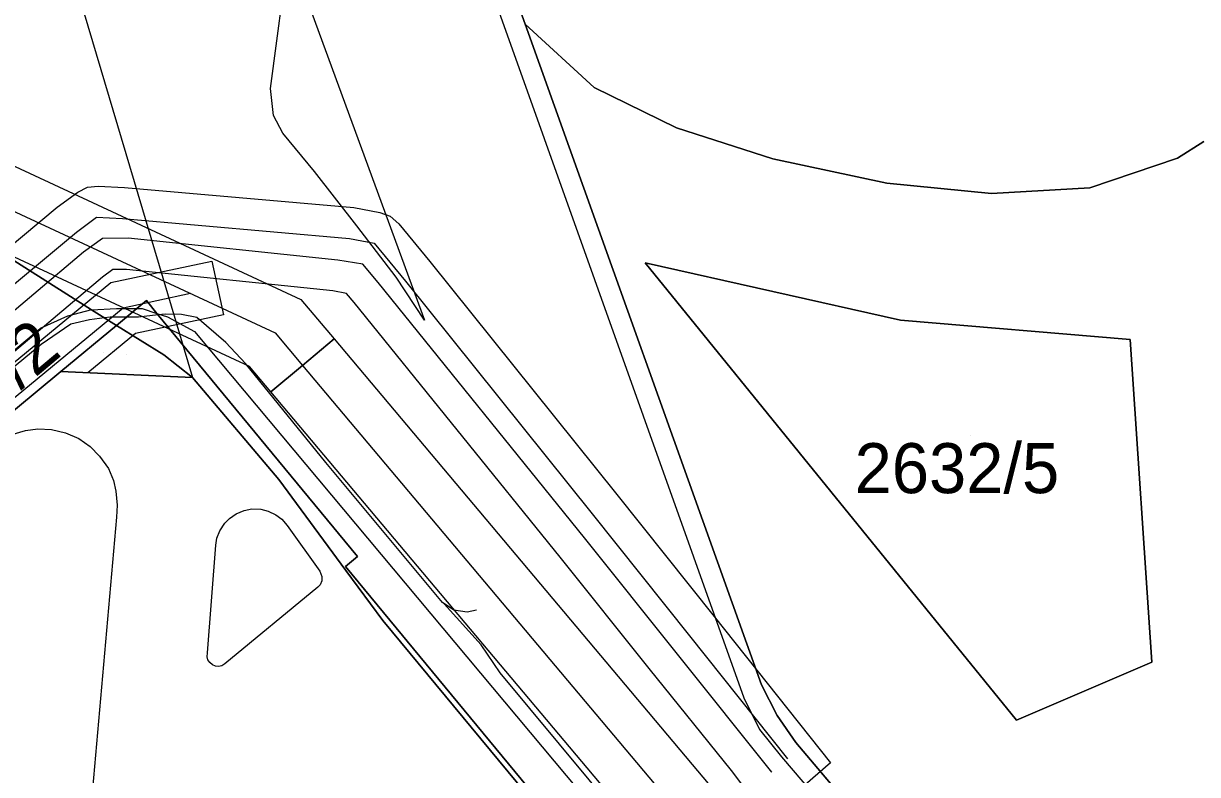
# Model space of a CAD drawing. Extents: x -263423 to -261326, y -1240067 to -1237864.
# Drawn here: x -262834.59 to -262787.65, y -1238832.17 to -1238802.14 of the extents above; entities that cross this region are included whole.
import ezdxf

# ---------------------------------------------------------------- set-up
doc = ezdxf.new("R2010")
doc.units = 0
for name, color, linetype in [('body_kn', 7, 'Continuous'), ('kladpar_druhypozemkov', 7, 'Continuous'), ('kladpar_hranice', 7, 'Continuous'), ('kladpar_parcelnecisla', 7, 'Continuous'), ('kladpar_plochy', 7, 'Continuous'), ('kladpar_sipky', 7, 'Continuous'), ('linie', 7, 'Continuous'), ('tarchy_linie', 7, 'Continuous'), ('zappar_hrandruhpozemk', 7, 'Continuous')]:
    doc.layers.add(name, color=color, linetype=linetype)

msp = doc.modelspace()

# ---------------------------------------------------------------- linework, layer by layer
at = {"layer": 'body_kn'}
for p, q in [((-262814.54, -1238802.17), (-262814.54, -1238802.17)), ((-262824.72, -1238804.74), (-262824.72, -1238804.74)), ((-262811.78, -1238804.7), (-262811.78, -1238804.7)), ((-262824.6, -1238805.82), (-262824.6, -1238805.82)), ((-262824.22, -1238806.52), (-262824.22, -1238806.52)), ((-262808.49, -1238806.31), (-262808.49, -1238806.31)), ((-262804.63, -1238807.55), (-262804.63, -1238807.55)), ((-262788.45, -1238807.53), (-262788.45, -1238807.53)), ((-262822.96, -1238808.06), (-262822.96, -1238808.06)), ((-262800.07, -1238808.53), (-262800.07, -1238808.53)), ((-262832.42, -1238808.88), (-262832.42, -1238808.88)), ((-262832.04, -1238808.69), (-262832.04, -1238808.69)), ((-262831.61, -1238808.64), (-262831.61, -1238808.64)), ((-262830.56, -1238808.7), (-262830.56, -1238808.7)), ((-262795.89, -1238808.94), (-262795.89, -1238808.94)), ((-262791.95, -1238808.71), (-262791.95, -1238808.71)), ((-262833.25, -1238809.49), (-262833.25, -1238809.49)), ((-262821.38, -1238809.5), (-262821.38, -1238809.5)), ((-262831.68, -1238809.89), (-262831.68, -1238809.89)), ((-262830.64, -1238809.94), (-262830.64, -1238809.94)), ((-262820.35, -1238809.7), (-262820.35, -1238809.7)), ((-262819.93, -1238809.85), (-262819.93, -1238809.85)), ((-262821.27, -1238810.23), (-262821.27, -1238810.23)), ((-262819.59, -1238810.15), (-262819.59, -1238810.15)), ((-262832.48, -1238810.48), (-262832.48, -1238810.48)), ((-262831.43, -1238810.74), (-262831.43, -1238810.74)), ((-262830.41, -1238810.73), (-262830.41, -1238810.73)), ((-262821.56, -1238810.74), (-262821.56, -1238810.74)), ((-262820.57, -1238810.93), (-262820.57, -1238810.93)), ((-262832.2, -1238811.29), (-262832.2, -1238811.29)), ((-262827.06, -1238811.64), (-262827.06, -1238811.64)), ((-262822.02, -1238811.6), (-262822.02, -1238811.6)), ((-262821.02, -1238811.77), (-262821.02, -1238811.77)), ((-262818.35, -1238811.66), (-262818.35, -1238811.66)), ((-262809.73, -1238811.71), (-262809.73, -1238811.71)), ((-262831.43, -1238812.28), (-262831.43, -1238812.28)), ((-262831.02, -1238811.98), (-262831.02, -1238811.98)), ((-262830.47, -1238811.98), (-262830.47, -1238811.98)), ((-262819.69, -1238812.28), (-262819.69, -1238812.28)), ((-262831.1, -1238812.5), (-262831.1, -1238812.5)), ((-262820.41, -1238812.5), (-262820.41, -1238812.5)), ((-262819.32, -1238812.45), (-262819.32, -1238812.45)), ((-262829.68, -1238813.22), (-262829.68, -1238813.22)), ((-262827.91, -1238812.94), (-262827.91, -1238812.94)), ((-262823.5, -1238813.17), (-262823.5, -1238813.17)), ((-262822.23, -1238812.83), (-262822.23, -1238812.83)), ((-262821.68, -1238812.93), (-262821.68, -1238812.93)), ((-262831.88, -1238813.59), (-262831.88, -1238813.59)), ((-262831.88, -1238813.59), (-262831.88, -1238813.59)), ((-262830.87, -1238813.54), (-262830.87, -1238813.54)), ((-262830.61, -1238813.52), (-262830.61, -1238813.52)), ((-262830.06, -1238813.54), (-262830.06, -1238813.54)), ((-262830.06, -1238813.54), (-262830.06, -1238813.54)), ((-262829.85, -1238813.54), (-262829.85, -1238813.54)), ((-262829.26, -1238813.73), (-262829.26, -1238813.73)), ((-262829.26, -1238813.73), (-262829.26, -1238813.73)), ((-262828.93, -1238813.76), (-262828.93, -1238813.76)), ((-262821.37, -1238813.3), (-262821.37, -1238813.3)), ((-262832.83, -1238813.84), (-262832.83, -1238813.84)), ((-262832.7, -1238814.16), (-262832.7, -1238814.16)), ((-262831.95, -1238813.99), (-262831.95, -1238813.99)), ((-262831.36, -1238813.91), (-262831.36, -1238813.91)), ((-262831.13, -1238813.88), (-262831.13, -1238813.88)), ((-262830.88, -1238814.21), (-262830.88, -1238814.21)), ((-262830.88, -1238814.21), (-262830.88, -1238814.21)), ((-262830.48, -1238813.88), (-262830.48, -1238813.88)), ((-262829.99, -1238813.88), (-262829.99, -1238813.88)), ((-262829.21, -1238813.79), (-262829.21, -1238813.79)), ((-262828.84, -1238813.87), (-262828.84, -1238813.87)), ((-262828.27, -1238813.77), (-262828.27, -1238813.77)), ((-262827.67, -1238813.9), (-262827.67, -1238813.9)), ((-262826.6, -1238813.79), (-262826.6, -1238813.79)), ((-262818.56, -1238814), (-262818.56, -1238814)), ((-262799.53, -1238814), (-262799.53, -1238814)), ((-262833.93, -1238814.34), (-262833.93, -1238814.34)), ((-262830.11, -1238814.54), (-262830.11, -1238814.54)), ((-262827.76, -1238814.45), (-262827.76, -1238814.45)), ((-262824.53, -1238814.51), (-262824.53, -1238814.51)), ((-262833.89, -1238814.97), (-262833.89, -1238814.97)), ((-262826.5, -1238814.9), (-262826.5, -1238814.9)), ((-262822.17, -1238814.75), (-262822.17, -1238814.75)), ((-262790.34, -1238814.77), (-262790.34, -1238814.77)), ((-262790.34, -1238814.77), (-262790.34, -1238814.77)), ((-262828.98, -1238815.39), (-262828.98, -1238815.39)), ((-262833.1, -1238816.06), (-262833.1, -1238816.06)), ((-262833.1, -1238816.06), (-262833.1, -1238816.06)), ((-262832.02, -1238816.11), (-262832.02, -1238816.11)), ((-262825.72, -1238815.73), (-262825.72, -1238815.73)), ((-262825.56, -1238815.85), (-262825.56, -1238815.85)), ((-262823.44, -1238815.81), (-262823.44, -1238815.81)), ((-262823.44, -1238815.81), (-262823.44, -1238815.81)), ((-262827.84, -1238816.29), (-262827.84, -1238816.29)), ((-262824.7, -1238816.87), (-262824.7, -1238816.87)), ((-262834.52, -1238818.41), (-262834.52, -1238818.41)), ((-262834.02, -1238818.35), (-262834.02, -1238818.35)), ((-262833.47, -1238818.37), (-262833.47, -1238818.37)), ((-262832.91, -1238818.51), (-262832.91, -1238818.51)), ((-262832.38, -1238818.74), (-262832.38, -1238818.74)), ((-262831.93, -1238819.06), (-262831.93, -1238819.06)), ((-262831.56, -1238819.44), (-262831.56, -1238819.44)), ((-262822.5, -1238819.7), (-262822.5, -1238819.7)), ((-262831.2, -1238819.94), (-262831.2, -1238819.94)), ((-262831, -1238820.42), (-262831, -1238820.42)), ((-262824.38, -1238820.38), (-262824.38, -1238820.38)), ((-262830.9, -1238820.84), (-262830.9, -1238820.84)), ((-262810.87, -1238820.97), (-262810.87, -1238820.97)), ((-262830.85, -1238821.4), (-262830.85, -1238821.4)), ((-262825.77, -1238821.61), (-262825.77, -1238821.61)), ((-262825.46, -1238821.55), (-262825.46, -1238821.55)), ((-262825.11, -1238821.56), (-262825.11, -1238821.56)), ((-262824.81, -1238821.64), (-262824.81, -1238821.64)), ((-262830.88, -1238821.88), (-262830.88, -1238821.88)), ((-262826.54, -1238822.12), (-262826.54, -1238822.12)), ((-262826.36, -1238821.93), (-262826.36, -1238821.93)), ((-262826.09, -1238821.75), (-262826.09, -1238821.75)), ((-262824.51, -1238821.78), (-262824.51, -1238821.78)), ((-262824.27, -1238821.96), (-262824.27, -1238821.96)), ((-262824.05, -1238822.21), (-262824.05, -1238822.21)), ((-262824.05, -1238822.21), (-262824.05, -1238822.21)), ((-262811.85, -1238821.75), (-262811.85, -1238821.75)), ((-262826.74, -1238822.42), (-262826.74, -1238822.42)), ((-262826.9, -1238823), (-262826.9, -1238823)), ((-262826.86, -1238822.72), (-262826.86, -1238822.72)), ((-262812.16, -1238822.7), (-262812.16, -1238822.7)), ((-262821.24, -1238823.45), (-262821.24, -1238823.45)), ((-262813.14, -1238823.48), (-262813.14, -1238823.48)), ((-262822.75, -1238824.04), (-262822.75, -1238824.04)), ((-262821.72, -1238823.85), (-262821.72, -1238823.85)), ((-262821.7, -1238824.01), (-262821.7, -1238824.01)), ((-262822.67, -1238824.25), (-262822.67, -1238824.25)), ((-262822.66, -1238824.42), (-262822.66, -1238824.42)), ((-262822.83, -1238824.68), (-262822.83, -1238824.68)), ((-262822.73, -1238824.58), (-262822.73, -1238824.58)), ((-262817.84, -1238825.29), (-262817.84, -1238825.29)), ((-262817.77, -1238825.34), (-262817.77, -1238825.34)), ((-262817.39, -1238825.6), (-262817.39, -1238825.6)), ((-262816.86, -1238825.68), (-262816.86, -1238825.68)), ((-262816.48, -1238825.6), (-262816.48, -1238825.6)), ((-262806.98, -1238825.85), (-262806.98, -1238825.85)), ((-262820.23, -1238826.01), (-262820.23, -1238826.01)), ((-262807.96, -1238826.63), (-262807.96, -1238826.63)), ((-262827.24, -1238827.31), (-262827.24, -1238827.31)), ((-262816.3, -1238826.99), (-262816.3, -1238826.99)), ((-262827.25, -1238827.47), (-262827.25, -1238827.47)), ((-262827.22, -1238827.58), (-262827.22, -1238827.58)), ((-262827.15, -1238827.69), (-262827.15, -1238827.69)), ((-262827.04, -1238827.79), (-262827.04, -1238827.79)), ((-262826.92, -1238827.84), (-262826.92, -1238827.84)), ((-262826.66, -1238827.82), (-262826.66, -1238827.82)), ((-262826.55, -1238827.75), (-262826.55, -1238827.75)), ((-262789.48, -1238827.68), (-262789.48, -1238827.68)), ((-262826.8, -1238827.85), (-262826.8, -1238827.85)), ((-262815.53, -1238828.11), (-262815.53, -1238828.11)), ((-262809.57, -1238827.93), (-262809.57, -1238827.93)), ((-262805.09, -1238828.59), (-262805.09, -1238828.59)), ((-262805.79, -1238829.1), (-262805.79, -1238829.1)), ((-262804.46, -1238829.81), (-262804.46, -1238829.81)), ((-262794.89, -1238830), (-262794.89, -1238830)), ((-262805.16, -1238830.37), (-262805.16, -1238830.37)), ((-262803.71, -1238830.89), (-262803.71, -1238830.89)), ((-262804.28, -1238831.46), (-262804.28, -1238831.46)), ((-262804.05, -1238831.54), (-262804.05, -1238831.54)), ((-262806.29, -1238832.01), (-262806.29, -1238832.01)), ((-262802.32, -1238831.7), (-262802.32, -1238831.7)), ((-262804.67, -1238832.08), (-262804.67, -1238832.08))]:
    msp.add_line(p, q, dxfattribs=at)
at = {"layer": 'kladpar_druhypozemkov'}
for p, q in [((-262830.49, -1238815.36), (-262830.49, -1238815.36)), ((-262796.73, -1238818.6), (-262796.73, -1238818.6))]:
    msp.add_line(p, q, dxfattribs=at)
at = {"layer": 'kladpar_hranice'}
for points in [[(-262787.4, -1238806.86), (-262788.45, -1238807.53), (-262791.95, -1238808.71), (-262795.89, -1238808.94), (-262800.07, -1238808.53), (-262804.63, -1238807.55), (-262808.49, -1238806.31), (-262811.78, -1238804.7), (-262814.54, -1238802.17), (-262815.55, -1238799.33), (-262820.15, -1238786.45), (-262822.95, -1238778.67), (-262822.95, -1238777.34), (-262822.37, -1238776.01), (-262820.89, -1238773.66), (-262820.82, -1238772.33), (-262820.65, -1238764.03)], [(-262844.44, -1238794.75), (-262820.85, -1238786.7), (-262820.15, -1238786.45), (-262815.55, -1238799.33), (-262814.54, -1238802.17), (-262805.09, -1238828.59), (-262804.46, -1238829.81), (-262803.71, -1238830.89), (-262792.51, -1238844.13), (-262766.4, -1238875.09)], [(-262766.4, -1238875.09), (-262792.51, -1238844.13), (-262803.71, -1238830.89), (-262804.46, -1238829.81), (-262805.09, -1238828.59), (-262814.54, -1238802.17), (-262811.78, -1238804.7), (-262808.49, -1238806.31), (-262804.63, -1238807.55), (-262800.07, -1238808.53), (-262795.89, -1238808.94), (-262791.95, -1238808.71), (-262788.45, -1238807.53), (-262787.4, -1238806.86)], [(-262843.94, -1238805.94), (-262831.88, -1238813.59), (-262830.88, -1238814.21), (-262833.1, -1238816.06), (-262847.38, -1238827.91)], [(-262786.19, -1238867.07), (-262791.77, -1238860.39), (-262795.07, -1238856.45), (-262794.87, -1238856.29), (-262794, -1238855.57), (-262797.21, -1238851.68), (-262811.32, -1238834.59), (-262812.23, -1238835.34), (-262821.72, -1238823.85), (-262821.24, -1238823.45), (-262829.26, -1238813.73), (-262829.68, -1238813.22), (-262830.06, -1238813.54), (-262830.88, -1238814.21), (-262831.88, -1238813.59), (-262843.94, -1238805.94)], [(-262790.34, -1238814.77), (-262789.48, -1238827.68), (-262794.89, -1238830), (-262809.73, -1238811.71), (-262799.53, -1238814), (-262790.34, -1238814.77)], [(-262794.89, -1238830), (-262789.48, -1238827.68), (-262790.34, -1238814.77), (-262799.53, -1238814), (-262809.73, -1238811.71), (-262794.89, -1238830)], [(-262830.88, -1238814.21), (-262830.06, -1238813.54), (-262829.68, -1238813.22), (-262829.26, -1238813.73), (-262821.24, -1238823.45), (-262821.72, -1238823.85), (-262812.23, -1238835.34), (-262811.32, -1238834.59), (-262797.21, -1238851.68), (-262794, -1238855.57), (-262794.87, -1238856.29), (-262795.07, -1238856.45), (-262798.82, -1238851.91), (-262806.83, -1238842.19), (-262812.39, -1238835.47), (-262820.23, -1238826.01), (-262821.7, -1238824.01), (-262824.38, -1238820.38), (-262827.84, -1238816.29), (-262828.98, -1238815.39), (-262830.88, -1238814.21)], [(-262833.1, -1238816.06), (-262830.88, -1238814.21), (-262828.98, -1238815.39), (-262827.84, -1238816.29), (-262833.1, -1238816.06)], [(-262875.76, -1238868.24), (-262877.97, -1238865.55), (-262878.43, -1238864.97), (-262883.94, -1238858.01), (-262882.86, -1238857.13), (-262878.2, -1238853.31), (-262876.75, -1238852.12), (-262861.68, -1238839.78), (-262852.74, -1238832.36), (-262852.09, -1238833.15), (-262846.71, -1238828.71), (-262847.05, -1238828.3), (-262847.38, -1238827.91), (-262833.1, -1238816.06)], [(-262833.1, -1238816.06), (-262827.84, -1238816.29), (-262824.38, -1238820.38), (-262821.7, -1238824.01), (-262820.23, -1238826.01), (-262812.39, -1238835.47), (-262806.83, -1238842.19), (-262798.82, -1238851.91), (-262795.07, -1238856.45), (-262798.21, -1238859.04), (-262800.7, -1238861.09), (-262803.81, -1238863.66), (-262805.02, -1238864.66), (-262805.19, -1238864.81), (-262806.21, -1238865.65), (-262807.4, -1238866.63)]]:
    msp.add_lwpolyline(points, dxfattribs=at)
at = {"layer": 'kladpar_plochy'}
for p, q in [((-262805.09, -1238828.59), (-262814.54, -1238802.17)), ((-262814.54, -1238802.17), (-262811.78, -1238804.7)), ((-262811.78, -1238804.7), (-262808.49, -1238806.31)), ((-262808.49, -1238806.31), (-262804.63, -1238807.55)), ((-262788.45, -1238807.53), (-262787.4, -1238806.86)), ((-262804.63, -1238807.55), (-262800.07, -1238808.53)), ((-262791.95, -1238808.71), (-262788.45, -1238807.53)), ((-262800.07, -1238808.53), (-262795.89, -1238808.94)), ((-262795.89, -1238808.94), (-262791.95, -1238808.71)), ((-262799.53, -1238814), (-262809.73, -1238811.71)), ((-262809.73, -1238811.71), (-262794.89, -1238830)), ((-262790.34, -1238814.77), (-262799.53, -1238814)), ((-262789.48, -1238827.68), (-262790.34, -1238814.77)), ((-262794.89, -1238830), (-262789.48, -1238827.68)), ((-262804.46, -1238829.81), (-262805.09, -1238828.59)), ((-262803.71, -1238830.89), (-262804.46, -1238829.81)), ((-262792.51, -1238844.13), (-262803.71, -1238830.89))]:
    msp.add_line(p, q, dxfattribs=at)
for points in [[(-262787.4, -1238806.86), (-262788.45, -1238807.53), (-262791.95, -1238808.71), (-262795.89, -1238808.94), (-262800.07, -1238808.53), (-262804.63, -1238807.55), (-262808.49, -1238806.31), (-262811.78, -1238804.7), (-262814.54, -1238802.17), (-262815.55, -1238799.33), (-262820.15, -1238786.45), (-262822.95, -1238778.67), (-262822.95, -1238777.34), (-262822.37, -1238776.01), (-262820.89, -1238773.66), (-262820.82, -1238772.33), (-262820.65, -1238764.03)], [(-262844.44, -1238794.75), (-262820.85, -1238786.7), (-262820.15, -1238786.45), (-262815.55, -1238799.33), (-262814.54, -1238802.17), (-262805.09, -1238828.59), (-262804.46, -1238829.81), (-262803.71, -1238830.89), (-262792.51, -1238844.13), (-262766.4, -1238875.09)], [(-262843.94, -1238805.94), (-262831.88, -1238813.59), (-262830.88, -1238814.21), (-262833.1, -1238816.06), (-262847.38, -1238827.91)], [(-262786.19, -1238867.07), (-262791.77, -1238860.39), (-262795.07, -1238856.45), (-262794.87, -1238856.29), (-262794, -1238855.57), (-262797.21, -1238851.68), (-262811.32, -1238834.59), (-262812.23, -1238835.34), (-262821.72, -1238823.85), (-262821.24, -1238823.45), (-262829.26, -1238813.73), (-262829.68, -1238813.22), (-262830.06, -1238813.54), (-262830.88, -1238814.21), (-262831.88, -1238813.59), (-262843.94, -1238805.94)], [(-262847.38, -1238827.91), (-262833.1, -1238816.06), (-262827.84, -1238816.29), (-262824.38, -1238820.38), (-262821.7, -1238824.01), (-262820.23, -1238826.01), (-262812.39, -1238835.47), (-262806.83, -1238842.19), (-262798.82, -1238851.91), (-262795.07, -1238856.45), (-262798.21, -1238859.04), (-262800.7, -1238861.09), (-262803.81, -1238863.66), (-262805.02, -1238864.66), (-262805.19, -1238864.81), (-262806.21, -1238865.65), (-262807.4, -1238866.63)]]:
    msp.add_lwpolyline(points, dxfattribs=at)
for points in [[(-262790.34, -1238814.77), (-262789.48, -1238827.68), (-262794.89, -1238830), (-262809.73, -1238811.71), (-262799.53, -1238814)], [(-262830.88, -1238814.21), (-262830.06, -1238813.54), (-262829.68, -1238813.22), (-262829.26, -1238813.73), (-262821.24, -1238823.45), (-262821.72, -1238823.85), (-262812.23, -1238835.34), (-262811.32, -1238834.59), (-262797.21, -1238851.68), (-262794, -1238855.57), (-262794.87, -1238856.29), (-262795.07, -1238856.45), (-262798.82, -1238851.91), (-262806.83, -1238842.19), (-262812.39, -1238835.47), (-262820.23, -1238826.01), (-262821.7, -1238824.01), (-262824.38, -1238820.38), (-262827.84, -1238816.29), (-262828.98, -1238815.39)], [(-262833.1, -1238816.06), (-262830.88, -1238814.21), (-262828.98, -1238815.39), (-262827.84, -1238816.29)]]:
    msp.add_lwpolyline(points, close=True, dxfattribs=at)
at = {"layer": 'kladpar_sipky'}
msp.add_line((-262831.4, -1238815.3), (-262831.4, -1238815.3), dxfattribs=at)
at = {"layer": 'linie'}
msp.add_lwpolyline([(-262844.59, -1238760.04), (-262827.84, -1238816.29), (-262824.38, -1238820.38), (-262821.7, -1238824.01), (-262820.23, -1238826.01), (-262812.39, -1238835.47), (-262806.83, -1238842.19), (-262798.82, -1238851.91), (-262795.07, -1238856.45), (-262791.77, -1238860.39), (-262786.19, -1238867.07), (-262775.37, -1238880.05), (-262768.26, -1238888.63), (-262752.28, -1238907.56), (-262742.4, -1238919.46), (-262732.21, -1238931.86), (-262720.95, -1238945.99), (-262714.28, -1238953.67)], dxfattribs=at)
at = {"layer": 'tarchy_linie'}
for points in [[(-262859.44, -1238795.46), (-262851.27, -1238801.21), (-262847.38, -1238803.89), (-262824.53, -1238814.51), (-262823.44, -1238815.81)], [(-262846.56, -1238802.45), (-262823.5, -1238813.17), (-262822.17, -1238814.75), (-262823.44, -1238815.81), (-262824.7, -1238816.87), (-262825.56, -1238815.85), (-262846.83, -1238805.97)], [(-262839.54, -1238814.74), (-262833.25, -1238809.49), (-262832.42, -1238808.88), (-262832.04, -1238808.69), (-262831.61, -1238808.64), (-262830.56, -1238808.7), (-262821.38, -1238809.5), (-262820.35, -1238809.7), (-262819.93, -1238809.85), (-262819.59, -1238810.15), (-262818.35, -1238811.66), (-262810.87, -1238820.97), (-262806.98, -1238825.85), (-262802.32, -1238831.7), (-262804.86, -1238833.9), (-262806.29, -1238832.01), (-262809.57, -1238827.93), (-262813.14, -1238823.48), (-262821.37, -1238813.3), (-262821.68, -1238812.93), (-262822.23, -1238812.83), (-262830.47, -1238811.98), (-262831.02, -1238811.98), (-262831.43, -1238812.28), (-262837.37, -1238817.28)], [(-262850.01, -1238825.06), (-262838.74, -1238815.7), (-262832.48, -1238810.48), (-262831.68, -1238809.89), (-262830.64, -1238809.94), (-262821.56, -1238810.74), (-262820.57, -1238810.93), (-262819.32, -1238812.45), (-262811.85, -1238821.75), (-262807.96, -1238826.63), (-262804.05, -1238831.54)], [(-262804.67, -1238832.08), (-262812.16, -1238822.7), (-262820.41, -1238812.5), (-262821.02, -1238811.77), (-262822.02, -1238811.6), (-262830.41, -1238810.73), (-262831.43, -1238810.74), (-262832.2, -1238811.29), (-262838.17, -1238816.32), (-262849.5, -1238825.66)], [(-262833.1, -1238816.06), (-262847.38, -1238827.91), (-262852.74, -1238832.36), (-262861.68, -1238839.78), (-262876.75, -1238852.12), (-262879.96, -1238854.75), (-262880.81, -1238855.45), (-262881.75, -1238854.32), (-262831.1, -1238812.5), (-262827.06, -1238811.64), (-262826.6, -1238813.79), (-262830.11, -1238814.54), (-262832.02, -1238816.11), (-262833.1, -1238816.06)], [(-262827.91, -1238812.94), (-262830.61, -1238813.52), (-262880.2, -1238854.46), (-262879.96, -1238854.75)], [(-262816.48, -1238825.6), (-262816.86, -1238825.68), (-262817.39, -1238825.6), (-262817.84, -1238825.29), (-262822.5, -1238819.7), (-262825.72, -1238815.73), (-262826.5, -1238814.9), (-262827.67, -1238813.9), (-262828.27, -1238813.77), (-262828.93, -1238813.76), (-262829.21, -1238813.79), (-262829.99, -1238813.88), (-262830.48, -1238813.88), (-262831.13, -1238813.88), (-262831.36, -1238813.91), (-262831.95, -1238813.99), (-262832.7, -1238814.16), (-262833.89, -1238814.97), (-262838.29, -1238818.6)], [(-262816.48, -1238825.6), (-262816.86, -1238825.68), (-262817.39, -1238825.6), (-262817.84, -1238825.29), (-262822.5, -1238819.7), (-262825.72, -1238815.73), (-262826.5, -1238814.9), (-262827.67, -1238813.9), (-262828.27, -1238813.77), (-262828.93, -1238813.76), (-262829.21, -1238813.79), (-262829.99, -1238813.88), (-262830.48, -1238813.88), (-262831.13, -1238813.88), (-262831.36, -1238813.91), (-262831.95, -1238813.99), (-262832.7, -1238814.16), (-262833.89, -1238814.97), (-262838.29, -1238818.6)], [(-262698.9, -1238967.17), (-262726.44, -1238933.33), (-262734.49, -1238923.68), (-262778.21, -1238872.13), (-262824.7, -1238816.87), (-262823.44, -1238815.81), (-262822.17, -1238814.75), (-262775.69, -1238870.01), (-262773.75, -1238872.31), (-262797.18, -1238843.62), (-262794.68, -1238841.57), (-262792.51, -1238844.13), (-262758.85, -1238885.34), (-262722.93, -1238928.12), (-262688.91, -1238969.27)], [(-262823.44, -1238815.81), (-262776.95, -1238871.07), (-262733.23, -1238922.61), (-262725.17, -1238932.27), (-262697.62, -1238966.13), (-262660.79, -1239010.09), (-262627.92, -1239051.04), (-262613.69, -1239082.95)], [(-262788.11, -1238864.19), (-262787.9, -1238863.94), (-262790.64, -1238860.51), (-262793.83, -1238856.61), (-262794.38, -1238855.86), (-262795.17, -1238854.78), (-262795.08, -1238854.26), (-262794.86, -1238853.05), (-262796.72, -1238850.7), (-262801.54, -1238844.91), (-262805.97, -1238839.61), (-262811.97, -1238832.38), (-262815.53, -1238828.11), (-262816.3, -1238826.99), (-262817.77, -1238825.34)]]:
    msp.add_lwpolyline(points, dxfattribs=at)
at = {"layer": 'zappar_hrandruhpozemk'}
for p, q in [((-262816.37, -1238799.45), (-262805.79, -1238829.1)), ((-262821.27, -1238810.23), (-262822.96, -1238808.06)), ((-262830.06, -1238813.54), (-262829.85, -1238813.54)), ((-262829.85, -1238813.54), (-262829.26, -1238813.73)), ((-262877.21, -1238850.21), (-262833.93, -1238814.34)), ((-262827.24, -1238827.31), (-262826.9, -1238823))]:
    msp.add_line(p, q, dxfattribs=at)
for points in [[(-262822.96, -1238808.06), (-262824.22, -1238806.52), (-262824.6, -1238805.82), (-262824.72, -1238804.74), (-262823.98, -1238799.21)], [(-262823.98, -1238799.21), (-262818.56, -1238814), (-262819.69, -1238812.28), (-262821.27, -1238810.23)], [(-262831.88, -1238813.59), (-262832.83, -1238813.84), (-262833.93, -1238814.34)], [(-262831.88, -1238813.59), (-262830.87, -1238813.54), (-262830.06, -1238813.54)], [(-262829.26, -1238813.73), (-262828.84, -1238813.87), (-262827.76, -1238814.45), (-262805.43, -1238841.12), (-262796.72, -1238851.43)], [(-262835.84, -1238819.04), (-262835.1, -1238818.59), (-262834.52, -1238818.41), (-262834.02, -1238818.35), (-262833.47, -1238818.37), (-262832.91, -1238818.51), (-262832.38, -1238818.74), (-262831.93, -1238819.06), (-262831.56, -1238819.44), (-262831.2, -1238819.94), (-262831, -1238820.42), (-262830.9, -1238820.84), (-262830.85, -1238821.4), (-262830.88, -1238821.88)], [(-262826.9, -1238823), (-262826.86, -1238822.72), (-262826.74, -1238822.42), (-262826.54, -1238822.12), (-262826.36, -1238821.93), (-262826.09, -1238821.75), (-262825.77, -1238821.61), (-262825.46, -1238821.55), (-262825.11, -1238821.56), (-262824.81, -1238821.64), (-262824.51, -1238821.78), (-262824.27, -1238821.96), (-262824.05, -1238822.21)], [(-262830.88, -1238821.88), (-262831.84, -1238832.76), (-262829.88, -1238835.14)], [(-262824.05, -1238822.21), (-262822.75, -1238824.04), (-262822.67, -1238824.25), (-262822.66, -1238824.42), (-262822.73, -1238824.58), (-262822.83, -1238824.68), (-262826.55, -1238827.75), (-262826.66, -1238827.82), (-262826.8, -1238827.85), (-262826.92, -1238827.84), (-262827.04, -1238827.79), (-262827.15, -1238827.69), (-262827.22, -1238827.58), (-262827.25, -1238827.47), (-262827.24, -1238827.31)], [(-262805.79, -1238829.1), (-262805.16, -1238830.37), (-262804.28, -1238831.46), (-262793.21, -1238844.45), (-262767.03, -1238875.72)]]:
    msp.add_lwpolyline(points, dxfattribs=at)

# ---------------------------------------------------------------- texts
at = {"layer": 'kladpar_parcelnecisla'}
msp.add_text('2559/2', height=2, rotation=40, dxfattribs=at).set_placement((-262839.27, -1238820.626))
msp.add_text('2632/5', height=2, dxfattribs=at).set_placement((-262801.361, -1238820.92))

doc.saveas('drawing.dxf')
